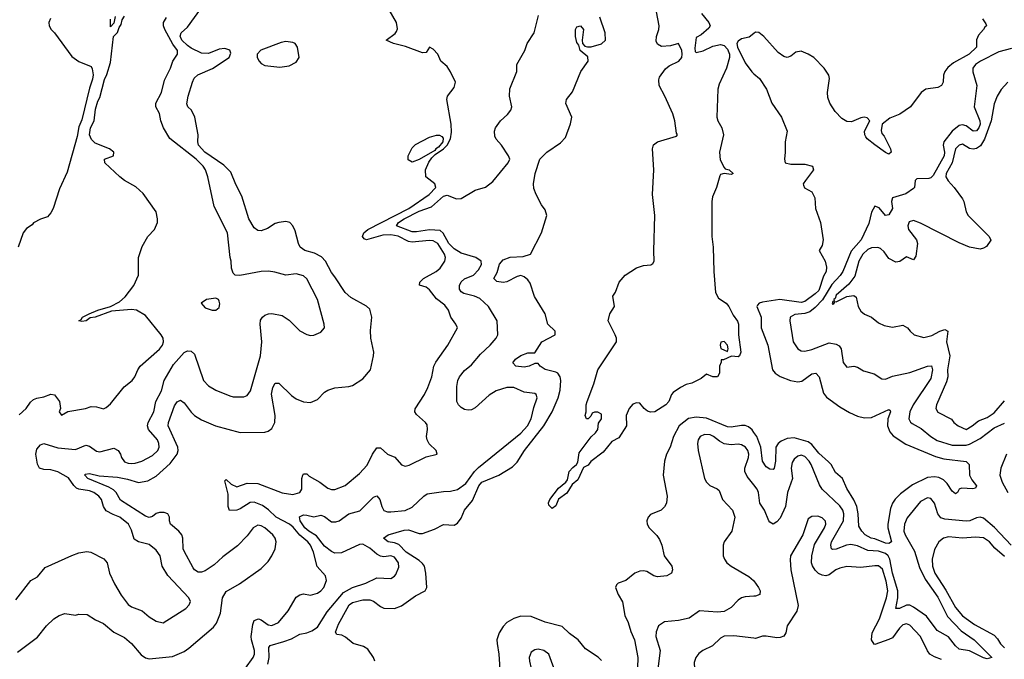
# Model space of a CAD drawing. Header units: inches. Extents: x 1384664 to 1536621, y 460766 to 646467.
# Tile 290 of 488: x 1475812 to 1481428, y 563540 to 567186. Entities that reach past the tile are written whole.
import ezdxf

# ---------------------------------------------------------------- set-up
doc = ezdxf.new("R2010")
doc.units = ezdxf.units.IN
doc.header["$MEASUREMENT"] = 0
doc.layers.add('B4576', color=7, linetype='Continuous')
doc.layers.add('B4586', color=7, linetype='Continuous')

msp = doc.modelspace()

# ---------------------------------------------------------------- linework, layer by layer
at = {"layer": 'B4576', "color": 5}
for points, elevation in [([(1477099.5, 563490), (1477144.6, 563550), (1477151.4, 563570), (1477151.6, 563590), (1477133.8, 563650), (1477132.1, 563670), (1477141.3, 563738.7), (1477150, 563760.7), (1477173.4, 563770), (1477190, 563765), (1477230, 563735.9), (1477250, 563733), (1477288, 563750), (1477343.7, 563816.3), (1477390, 563894.2), (1477410, 563907.9), (1477430, 563913.7), (1477470, 563904.6), (1477510, 563916.5), (1477530, 563930.3), (1477547.2, 563950), (1477561.7, 563990), (1477555.5, 564015.5), (1477509.3, 564069.3), (1477488.2, 564150), (1477470.3, 564190), (1477455.1, 564210), (1477410, 564246.6), (1477372.4, 564292.4), (1477350.6, 564310.6), (1477274.2, 564350), (1477232.1, 564392.1), (1477196.7, 564416.7), (1477150, 564435.2), (1477126, 564434), (1477070, 564397.9), (1477050, 564390.4), (1477008, 564388), (1477001.6, 564410), (1477001.4, 564481.4), (1476983, 564557), (1476990, 564564.4), (1477018.3, 564538.3), (1477050, 564523.5), (1477110, 564543.7), (1477170, 564542), (1477310, 564488.6), (1477370, 564478.7), (1477410, 564490.3), (1477421.2, 564510), (1477421.6, 564570), (1477426.6, 564590), (1477430, 564597.6), (1477450, 564596.9), (1477462.9, 564582.9), (1477523.2, 564550), (1477570, 564515), (1477590, 564507.7), (1477610, 564507), (1477669.1, 564530.9), (1477750, 564599), (1477793.9, 564646.1), (1477823.6, 564710), (1477850, 564746.2), (1477870, 564744.7), (1477910, 564708.5), (1477951.8, 564691.8), (1477990, 564648.9), (1478010, 564641.7), (1478033.9, 564646.1), (1478130, 564694.9), (1478193.2, 564710), (1478187, 564730), (1478147.9, 564767.9), (1478136, 564790), (1478132.2, 564810), (1478139.1, 564850), (1478136.6, 564876.6), (1478127.6, 564890), (1478075, 564935), (1478066, 564950), (1478068.4, 564968.4), (1478121, 565050), (1478140.7, 565090), (1478163.5, 565150), (1478175, 565210), (1478186.3, 565233.7), (1478254.3, 565330), (1478309.6, 565430), (1478300.5, 565450), (1478271.2, 565490), (1478257.3, 565530), (1478238, 565558), (1478190, 565594.5), (1478150, 565646.4), (1478130, 565660.2), (1478091.8, 565671.8), (1478094.7, 565690), (1478114.7, 565710), (1478186.9, 565750), (1478209.8, 565770), (1478237.2, 565810), (1478240.3, 565830), (1478234.4, 565850), (1478197.4, 565910), (1478170, 565925.9), (1478147.8, 565927.8), (1478050, 565917.6), (1478030, 565921.9), (1477970, 565951.8), (1477930, 565958.9), (1477882.9, 565957.1), (1477790, 565931.2), (1477776.2, 565936.2), (1477766.8, 565950), (1477774.8, 565970), (1477798.8, 565990), (1478031, 566110), (1478148.2, 566190), (1478186.3, 566230), (1478180.9, 566250), (1478129.4, 566290), (1478126.3, 566330), (1478145.9, 566374.1), (1478162.5, 566397.5), (1478181.8, 566418.2), (1478229.4, 566450), (1478249.5, 566470), (1478270, 566506.8), (1478274.6, 566545.4), (1478273.2, 566590), (1478248.2, 566731.8), (1478252.3, 566750), (1478290, 566798.8), (1478298.3, 566830), (1478270, 566889.5), (1478250, 566919.6), (1478215.1, 566950), (1478198, 566990), (1478170, 567018), (1478150, 567028.7), (1478130, 566999), (1478110, 566997.4), (1478013.1, 567033.1), (1477944.5, 567050), (1477902.9, 567070), (1477953, 567107), (1477961.9, 567118.1), (1477966.8, 567133.2), (1477960.7, 567170), (1477877, 567317)], 680), ([(1475799.9, 563580.1), (1475913.9, 563666.1), (1475965.6, 563730), (1476007.6, 563770), (1476038, 563790), (1476070, 563800.2), (1476130, 563791.5), (1476150, 563797.8), (1476196.1, 563796.1), (1476244.7, 563764.7), (1476290, 563743.2), (1476350, 563694.7), (1476410, 563664.4), (1476450, 563629.3), (1476505.2, 563565.2), (1476530, 563548.7), (1476550, 563542.6), (1476684.4, 563555.6), (1476750, 563585), (1476777.5, 563602.5), (1476916.7, 563723.3), (1476934.8, 563745.2), (1476956.6, 563803.4), (1476969.3, 563890), (1476990, 563926.5), (1477066.6, 563970), (1477190, 564057.1), (1477230, 564096.9), (1477250.7, 564129.3), (1477268.7, 564170), (1477274.6, 564210), (1477269.2, 564230), (1477255.3, 564250), (1477210, 564288.6), (1477190, 564301.2), (1477170, 564304.9), (1477144.6, 564290), (1477110, 564244.6), (1477053.6, 564186.4), (1476970, 564123.4), (1476921.7, 564078.3), (1476870, 564044.7), (1476850, 564036.4), (1476830, 564036.5), (1476810, 564049.1), (1476801.5, 564061.5), (1476750, 564156), (1476743.8, 564170), (1476741.9, 564230), (1476736.8, 564250), (1476720.7, 564270), (1476672.4, 564310), (1476666.2, 564330), (1476666.2, 564350), (1476656.9, 564370), (1476636.7, 564376.7), (1476610, 564376.7), (1476590, 564370.9), (1476570, 564354.6), (1476551.4, 564348.6), (1476530, 564356.5), (1476386.7, 564446.7), (1476362, 564490), (1476346.3, 564506.3), (1476321.1, 564521.1), (1476200.8, 564570), (1476183.5, 564590), (1476184.9, 564595.1), (1476210, 564599), (1476265.5, 564585.5), (1476370, 564577.3), (1476426.9, 564566.9), (1476490, 564548.6), (1476542.5, 564557.5), (1476590, 564583.3), (1476670, 564656.2), (1476709.9, 564710.1), (1476715.4, 564730), (1476714, 564750), (1476658.3, 564870), (1476660.8, 564890), (1476695.8, 564984.2), (1476710, 565007.6), (1476730, 565016.9), (1476750, 565001.2), (1476790, 564948.7), (1476810.1, 564930.1), (1476850, 564905), (1476928.5, 564870), (1477070, 564832.8), (1477210, 564833.8), (1477230, 564840.3), (1477250, 564854.9), (1477267.3, 564890), (1477268.6, 564930), (1477249.3, 565050.7), (1477255.3, 565090), (1477270, 565113.1), (1477290, 565114.6), (1477363.4, 565043.4), (1477390, 565025.5), (1477430, 565007.9), (1477470, 565002.8), (1477510, 565021.1), (1477550, 565061.7), (1477570, 565073.4), (1477610, 565086.9), (1477690, 565094), (1477710, 565100.3), (1477770, 565138.3), (1477814, 565190), (1477831.1, 565270), (1477831.3, 565290), (1477815.4, 565370), (1477813.4, 565413.4), (1477819.8, 565490), (1477810, 565536.3), (1477790, 565552.4), (1477701.5, 565601.5), (1477668, 565630), (1477610, 565720.9), (1477590, 565744.5), (1477556, 565810), (1477533.9, 565833.9), (1477494.1, 565854.1), (1477438.4, 565870), (1477411.6, 565890), (1477401.6, 565910), (1477382.7, 565982.7), (1477369.4, 566010), (1477352.3, 566030), (1477330, 566036.3), (1477289.6, 566029.6), (1477270, 566023.9), (1477225, 565995), (1477190, 565983.2), (1477170, 565983.8), (1477150, 565999.6), (1477119.3, 566050), (1477079.8, 566179.8), (1477045.8, 566245.8), (1477016.8, 566316.8), (1476976.8, 566356.8), (1476867.3, 566430), (1476832.8, 566470), (1476828.5, 566490), (1476829.7, 566530), (1476811.4, 566630), (1476791.2, 566670), (1476771.7, 566690), (1476765.4, 566705.4), (1476772.4, 566750), (1476797.8, 566830), (1476807.2, 566852.8), (1476827.6, 566872.4), (1476911.6, 566908.4), (1477006.9, 566970), (1477015.6, 566995.6), (1477010, 567012), (1476982.4, 567022.4), (1476950, 567017.8), (1476890, 566993), (1476850, 566995), (1476790, 567023.9), (1476770, 567038.6), (1476737.3, 567070), (1476727.3, 567092.7), (1476733.5, 567110), (1476770, 567143.2), (1476850, 567253.6)], 720), ([(1475790, 563879.1), (1475875.1, 563990), (1475913.6, 564010), (1475956.5, 564063.5), (1476110, 564131.8), (1476150, 564147), (1476195.3, 564155.3), (1476218, 564150), (1476292.3, 564112.3), (1476310.6, 564090), (1476324.9, 564030), (1476352.6, 563970), (1476390, 563906.4), (1476430, 563852.4), (1476450, 563838.4), (1476510, 563817.1), (1476550, 563782.4), (1476590, 563757.1), (1476630, 563748.5), (1476759.6, 563830), (1476779.7, 563850), (1476785.6, 563870), (1476777.6, 563890), (1476656.8, 564016.8), (1476624, 564070), (1476612.6, 564130), (1476590, 564162.2), (1476550, 564193.5), (1476489.9, 564209.9), (1476465.6, 564225.6), (1476450, 564275.1), (1476431.9, 564310), (1476384.2, 564350), (1476344.5, 564364.5), (1476306.3, 564386.3), (1476290.7, 564410), (1476279.4, 564450), (1476264.1, 564470), (1476235, 564490), (1476210, 564499.7), (1476150, 564509.5), (1476136.3, 564516.3), (1476121.2, 564530), (1476090, 564574.7), (1476030, 564609.4), (1475990, 564620.6), (1475950, 564621.1), (1475925.3, 564630), (1475912.8, 564652.8), (1475904.7, 564710), (1475910, 564737), (1475930, 564762.9), (1475950, 564770.1), (1476030, 564745.1), (1476130, 564735.6), (1476190, 564760.2), (1476210, 564755.2), (1476250, 564726.4), (1476270, 564722.7), (1476350, 564743.8), (1476373.2, 564730), (1476386.2, 564710), (1476391.9, 564690), (1476410, 564665.5), (1476430, 564657.1), (1476450, 564655.1), (1476470, 564657), (1476509.6, 564670), (1476570, 564702.2), (1476599.5, 564730), (1476607, 564750), (1476606.4, 564770), (1476597.9, 564790), (1476547.7, 564850), (1476541.5, 564870), (1476544.9, 564890), (1476577.8, 564950), (1476588, 565010), (1476620.9, 565070), (1476636.5, 565130), (1476690, 565221.2), (1476750, 565287.8), (1476770, 565298.9), (1476790, 565296.5), (1476810, 565279.3), (1476860.8, 565130), (1476890, 565098.9), (1476930, 565073.7), (1477010, 565041.7), (1477030, 565036.5), (1477090, 565035.3), (1477110, 565043.8), (1477128.9, 565071.1), (1477185, 565270), (1477194.2, 565350), (1477183.9, 565450), (1477186.6, 565473.4), (1477196.2, 565490), (1477210, 565501.3), (1477231.1, 565508.9), (1477250, 565510.3), (1477310, 565498.9), (1477350, 565472.2), (1477410, 565412.4), (1477450, 565390.4), (1477470, 565385.5), (1477490, 565387.7), (1477530, 565405.5), (1477551.1, 565428.9), (1477549.6, 565450), (1477510.8, 565590), (1477450, 565708.2), (1477430, 565724.8), (1477390, 565737.7), (1477330, 565729.8), (1477267.2, 565747.2), (1477231.6, 565751.6), (1477189.4, 565750.6), (1477067.6, 565727.6), (1477041.2, 565730), (1477030, 565741.2), (1477020.7, 565770), (1477018.4, 565810), (1477012, 565830), (1476997.2, 565970), (1476921.5, 566121.5), (1476885.1, 566290), (1476871.1, 566330), (1476858.7, 566350), (1476818.4, 566390), (1476668.4, 566508.4), (1476632.8, 566570), (1476617.7, 566610), (1476610.4, 566650.4), (1476587.8, 566690), (1476589.6, 566710), (1476621.2, 566770), (1476638.4, 566841.6), (1476672.8, 566910), (1476684.7, 566950), (1476712, 566990), (1476711.3, 567010), (1476686.4, 567046.4), (1476640.8, 567130), (1476632.7, 567150), (1476631.7, 567170), (1476650, 567198.1)], 740), ([(1475987.9, 567192.1), (1475978, 567170), (1475981, 567150), (1475990.8, 567130), (1476010, 567110.8), (1476110, 566976.3), (1476150, 566947.3), (1476219.8, 566919.8), (1476226, 566906), (1476230.8, 566870.8), (1476227.5, 566847.5), (1476210, 566795.3), (1476165.7, 566614.3), (1476150, 566576), (1476140.2, 566519.8), (1476082.6, 566317.4), (1476039, 566221), (1476002.4, 566110), (1475990, 566085.2), (1475970, 566062.7), (1475930, 566048.7), (1475890, 566028), (1475882.8, 566017.2), (1475850, 565996), (1475831, 565970), (1475804, 565890)], 760), ([(1475810, 564933), (1475849.7, 564970.3), (1475873.5, 565006.5), (1475890, 565020.4), (1475910, 565028.7), (1475950, 565036.4), (1475990, 565050.7), (1476010, 565046.8), (1476039.1, 565010), (1476044, 564970), (1476038, 564950), (1476050, 564932), (1476087, 564953), (1476188, 564970), (1476219.7, 564980.3), (1476250, 564978.7), (1476290, 564968.2), (1476305.6, 564974.4), (1476330, 564996.3), (1476407.2, 565092.8), (1476454.5, 565130), (1476469.7, 565150.3), (1476485.4, 565190), (1476498.9, 565210), (1476610, 565307.8), (1476627.2, 565330), (1476632.4, 565350), (1476629.8, 565370), (1476619.8, 565390), (1476530, 565499.6), (1476478, 565530), (1476450, 565533.3), (1476335.5, 565524.5), (1476242, 565490), (1476213.4, 565486.6), (1476191.3, 565470), (1476166, 565466), (1476148.7, 565470), (1476163.1, 565476.9), (1476170, 565490.8), (1476208, 565510), (1476258, 565530), (1476330, 565550.7), (1476382, 565578), (1476414.3, 565605.7), (1476463.7, 565670), (1476489.4, 565730), (1476489.8, 565829.8), (1476510, 565892.4), (1476543.1, 565950), (1476581.7, 565990), (1476597.7, 566030), (1476598.9, 566050), (1476591.1, 566091.1), (1476515.7, 566195.7), (1476473.8, 566233.8), (1476409.6, 566270), (1476383.7, 566290), (1476297.2, 566370), (1476295.3, 566390), (1476348, 566410), (1476348.7, 566430), (1476324, 566450), (1476242, 566482), (1476222, 566502), (1476211.1, 566530), (1476216.4, 566570), (1476237.7, 566610), (1476244.2, 566675.8), (1476258, 566722), (1476270, 566743), (1476295.5, 566844.5), (1476310, 566874), (1476330, 566942), (1476348, 567090), (1476370, 567112), (1476378.6, 567141.4), (1476390, 567158), (1476395.8, 567184.2), (1476410, 567206.8)], 760), ([(1476356, 567204), (1476350, 567166), (1476330, 567146), (1476329.6, 567189.6)], 760), ([(1477228.2, 563511.8), (1477235.3, 563550), (1477232.7, 563607.3), (1477241.3, 563618.7), (1477319.4, 563640.6), (1477362.7, 563657.3), (1477410, 563682.6), (1477450, 563690.3), (1477477.8, 563702.2), (1477510, 563724), (1477565.6, 563810), (1477659.1, 563920.9), (1477710, 563948.4), (1477785.7, 563974.3), (1477850, 564003.8), (1477930, 564001.3), (1477950, 564013.1), (1477957.1, 564022.9), (1477975.3, 564064.7), (1477973.6, 564090), (1477950, 564121.2), (1477930, 564129.2), (1477890, 564124.7), (1477870, 564128.4), (1477850, 564139.2), (1477810, 564174), (1477770, 564195.5), (1477750, 564194.8), (1477646.8, 564146.8), (1477610, 564144.9), (1477590, 564154.2), (1477550, 564185.6), (1477504.4, 564244.4), (1477461.4, 564270), (1477438, 564290), (1477411.6, 564330), (1477407.4, 564352.6), (1477430, 564362.5), (1477450, 564362.4), (1477490, 564351.6), (1477530, 564362.4), (1477550, 564354.7), (1477590, 564324.1), (1477616.2, 564323.8), (1477633.7, 564330), (1477690, 564369.3), (1477753, 564387), (1477830, 564463.6), (1477850, 564471.7), (1477865.5, 564450), (1477877.8, 564410), (1477890, 564388.9), (1477910, 564380.7), (1477930, 564379.7), (1478010, 564388), (1478050, 564407.2), (1478116.4, 564470), (1478136.7, 564483.3), (1478230, 564497.2), (1478270, 564497.7), (1478310, 564508.7), (1478357.3, 564542.7), (1478406.2, 564610), (1478430, 564633), (1478670, 564828.9), (1478708, 564870), (1478730.4, 564910), (1478745.1, 564974.9), (1478763.7, 565030), (1478757.2, 565050), (1478750, 565055.1), (1478690, 565062.2), (1478630, 565089.7), (1478590, 565088.7), (1478530, 565069.8), (1478490, 565046.4), (1478410, 564972.5), (1478390, 564962.2), (1478370, 564959.5), (1478350, 564964.2), (1478330, 564975.3), (1478315.9, 564990), (1478306.2, 565010), (1478305.9, 565094.1), (1478310.6, 565129.4), (1478320.3, 565150), (1478350, 565186), (1478390, 565217.5), (1478440.1, 565279.9), (1478495.6, 565330), (1478529.7, 565370), (1478539.7, 565390), (1478536.3, 565470), (1478485.3, 565550), (1478436.1, 565596.1), (1478406.6, 565610), (1478345.6, 565625.6), (1478330, 565635), (1478321, 565650), (1478320.3, 565670), (1478330, 565691.4), (1478350, 565707.8), (1478400.7, 565730), (1478430, 565759), (1478447.1, 565790), (1478443.4, 565810), (1478413.5, 565830), (1478330, 565855.5), (1478290, 565878.9), (1478259, 565910), (1478228.3, 565968.3), (1478210, 565984.7), (1478150, 565987.9), (1478076.3, 565976.3), (1478050, 565976.9), (1477961.5, 566010), (1477972.9, 566030), (1478005.5, 566050), (1478090, 566094.2), (1478160.2, 566119.8), (1478230, 566179.1), (1478250, 566186.5), (1478303.9, 566163.9), (1478330, 566166.1), (1478410, 566213.4), (1478468.7, 566231.3), (1478510, 566263.1), (1478597.7, 566370), (1478607.3, 566390), (1478600.9, 566410), (1478560.9, 566470), (1478530, 566505.2), (1478522.6, 566522.6), (1478521.1, 566550), (1478526.4, 566570), (1478555.3, 566610), (1478594.4, 566645.6), (1478612.8, 566670), (1478618.4, 566690), (1478606.2, 566750), (1478607.7, 566792.3), (1478647.6, 566890), (1478648, 566930), (1478694.3, 567010), (1478707, 567050), (1478746.6, 567110), (1478772.3, 567210)], 660), ([(1477838, 563530), (1477831, 563551), (1477798.5, 563598.5), (1477773.7, 563613.7), (1477713.3, 563630), (1477670, 563666.9), (1477650, 563677), (1477621.5, 563681.5), (1477614.3, 563694.3), (1477630, 563740.2), (1477679.5, 563830), (1477691.7, 563850), (1477710, 563862.8), (1477770, 563878.5), (1477810, 563878.6), (1477830.4, 563870.4), (1477870, 563840.5), (1477890, 563831.6), (1477950, 563830.2), (1477990, 563844.2), (1478070, 563901.8), (1478124, 563930), (1478134.5, 563950), (1478129, 564031), (1478120.9, 564070), (1478110, 564085.8), (1478090, 564103.3), (1478016.2, 564150), (1477973.8, 564193.8), (1477950, 564203.5), (1477914.5, 564210), (1477888, 564230), (1477914.5, 564250), (1478004.8, 564275.2), (1478030, 564277.4), (1478090, 564257.3), (1478110, 564257.6), (1478179.1, 564280.9), (1478230, 564309.2), (1478290, 564304.7), (1478310, 564316), (1478330, 564344.4), (1478348.7, 564390), (1478394.6, 564445.4), (1478431.1, 564528.9), (1478447.7, 564550), (1478546, 564590), (1478623.1, 564636.9), (1478650, 564663.2), (1478692.4, 564730), (1478802.2, 564870), (1478850, 564951.1), (1478883.6, 565030), (1478894.2, 565074.2), (1478898.4, 565130), (1478895, 565150), (1478882, 565170), (1478870, 565177), (1478810, 565192.3), (1478780.9, 565210), (1478770, 565225.1), (1478750, 565226), (1478718.4, 565210), (1478690, 565205), (1478642.7, 565210), (1478624.2, 565230), (1478641.1, 565250), (1478670, 565271.1), (1478710, 565286.7), (1478750, 565287.3), (1478790.6, 565349.4), (1478867.3, 565390), (1478867.3, 565410), (1478825.4, 565450), (1478809.7, 565510), (1478747.8, 565607.8), (1478723, 565683), (1478710, 565702.4), (1478690, 565720.6), (1478670, 565727), (1478650, 565722.8), (1478590, 565691.4), (1478570, 565687.5), (1478532.9, 565692.9), (1478516.9, 565710), (1478535.4, 565744.6), (1478548.4, 565791.6), (1478570, 565817.1), (1478610, 565831.8), (1478683.3, 565836.7), (1478725.2, 565850), (1478789.2, 565970.8), (1478818, 566070), (1478810, 566102), (1478789.4, 566130), (1478757.2, 566190), (1478744.1, 566224.1), (1478742.7, 566250), (1478752.3, 566310), (1478778.7, 566390), (1478819.1, 566430), (1478896.4, 566483.6), (1478925.2, 566514.8), (1478953.1, 566593.1), (1478961.3, 566630), (1478927.9, 566707.9), (1478931.2, 566730), (1478964.5, 566775.5), (1479013.4, 566890), (1479054.1, 566950), (1479053.7, 566973.7), (1479009.9, 567010), (1479001.4, 567041.5), (1478990, 567055.6), (1478981.5, 567090), (1478981.9, 567130), (1478990, 567145.8), (1479010, 567150.9), (1479029, 567130), (1479020.9, 567070), (1479022.4, 567050), (1479035.6, 567035.6), (1479050, 567030.3), (1479071.4, 567031.4), (1479131.4, 567048.6), (1479154.2, 567070), (1479151.8, 567110), (1479120.8, 567200.8)], 640), ([(1479701.1, 567221.1), (1479743.7, 567170), (1479751, 567150), (1479742.5, 567137.5), (1479699.9, 567100.1), (1479670, 567084), (1479662.7, 567022.7), (1479664.8, 567004.8), (1479670, 566998.5), (1479710, 567008.5), (1479765, 567035), (1479810, 567044.1), (1479830, 567038.9), (1479850, 567018.3), (1479861, 566990), (1479861.2, 566970), (1479842.8, 566910), (1479802.5, 566817.4), (1479795.2, 566790), (1479788.5, 566630), (1479793.6, 566610), (1479817.1, 566570), (1479826.1, 566530), (1479803.5, 566430), (1479807.4, 566387.4), (1479830, 566342.8), (1479836.4, 566336.4), (1479858, 566330), (1479881, 566310), (1479870, 566302.7), (1479830, 566309.4), (1479810, 566302.7), (1479804.8, 566295.2), (1479786.8, 566230), (1479764.6, 566175.4), (1479759.9, 566150), (1479759.5, 565950), (1479767.5, 565890), (1479771.7, 565750), (1479781.8, 565630), (1479797.8, 565597.8), (1479841.1, 565570), (1479857, 565550), (1479881.6, 565501.6), (1479907.3, 565467.3), (1479912.4, 565450), (1479912.6, 565390), (1479926, 565290), (1479918, 565270), (1479910, 565264), (1479871.3, 565268.7), (1479826, 565246), (1479814, 565246), (1479814, 565234), (1479804.7, 565210), (1479804.7, 565170), (1479792, 565150), (1479766, 565150), (1479730, 565166), (1479699.8, 565140.2), (1479646.4, 565113.6), (1479614.4, 565105.6), (1479582, 565090), (1479539.8, 565060.2), (1479530.7, 565049.3), (1479515.5, 565010), (1479497.3, 564990), (1479434.8, 564950), (1479410, 564948), (1479393.8, 564953.8), (1479373.2, 564970), (1479350, 564999), (1479330, 565001.2), (1479310, 564995.1), (1479288.4, 564970), (1479270.8, 564930), (1479274, 564870), (1479230, 564802), (1479190, 564782), (1479139.3, 564720.7), (1479070, 564666.6), (1479054.4, 564645.6), (1479027.6, 564632.4), (1478996.6, 564563.4), (1478963.9, 564536.1), (1478933.8, 564486.2), (1478886.4, 564453.6), (1478870, 564415.6), (1478850, 564399.6), (1478830, 564419), (1478828.4, 564431.6), (1478835.4, 564450), (1478884.7, 564515.3), (1478928, 564550), (1478936.3, 564563.7), (1478947.1, 564610), (1478966.4, 564633.6), (1478988, 564650), (1478995.8, 564664.2), (1479002.7, 564717.3), (1479071.2, 564808.8), (1479097, 564830), (1479109.3, 564850), (1479114.5, 564885.5), (1479131.6, 564910), (1479130, 564938), (1479110, 564948.7), (1479090, 564948.7), (1479078, 564942), (1479070, 564926), (1479054, 564910), (1479046, 564910), (1479038, 564930), (1479044, 564950), (1479044, 564990), (1479049, 565010), (1479086.6, 565110), (1479109.2, 565190), (1479216, 565350), (1479216, 565370), (1479209.5, 565390), (1479169.2, 565470), (1479179, 565510), (1479204, 565550), (1479195.3, 565610), (1479210, 565632), (1479232, 565690), (1479265.1, 565730), (1479330, 565771.7), (1479370, 565785.2), (1479412.1, 565787.9), (1479423.8, 565796.2), (1479431.3, 565810), (1479428.4, 565868.4), (1479434.4, 566070), (1479421.1, 566190), (1479429.9, 566329.9), (1479422.1, 566450), (1479428.1, 566471.9), (1479449.9, 566490.1), (1479558.7, 566521.3), (1479563.7, 566530), (1479558.3, 566538.3), (1479549.7, 566610), (1479536.8, 566650), (1479491.6, 566750), (1479459, 566810), (1479457.5, 566842.5), (1479462.3, 566857.7), (1479494.9, 566905.1), (1479517.3, 566922.7), (1479571.1, 566950), (1479589.5, 566970), (1479591.6, 566990), (1479589.5, 567010), (1479570, 567049.2), (1479523.9, 567036.1), (1479472.6, 567032.6), (1479450, 567046.6), (1479442.9, 567062.9), (1479444.7, 567090), (1479458.4, 567130), (1479459.8, 567150), (1479444.8, 567230)], 620), ([(1480000, 567107.1), (1479973.4, 567086.6), (1479930, 567076.7), (1479910, 567062.5), (1479903.1, 567050), (1479906.1, 567030), (1479950, 566940.5), (1479988.4, 566888.4), (1480000, 566878)], 640), ([(1480000, 564833.6), (1479990, 564847.7), (1479970, 564864.5), (1479950, 564871.9), (1479930, 564872.7), (1479870, 564863.4), (1479850, 564864.5), (1479730, 564915), (1479670, 564921), (1479627.7, 564912.3), (1479573.4, 564870), (1479540.9, 564810), (1479523, 564750), (1479501.6, 564710), (1479490.1, 564670), (1479482.6, 564590), (1479504.9, 564470), (1479501.6, 564430), (1479490, 564409.2), (1479470.8, 564390), (1479410, 564365.1), (1479396.4, 564350), (1479388.9, 564330), (1479390.4, 564310), (1479402, 564290), (1479446.1, 564246.1), (1479462, 564222), (1479474.6, 564190), (1479488.7, 564130), (1479532.7, 564070), (1479535.5, 564050), (1479530.7, 564030), (1479503.7, 564016.3), (1479450, 564009.7), (1479430, 564016.4), (1479390, 564039.8), (1479370, 564044.2), (1479350, 564041.5), (1479320.5, 564030), (1479270.3, 563989.7), (1479225.8, 563974.2), (1479215.8, 563964.2), (1479210.4, 563950), (1479225.5, 563910), (1479250, 563867.3), (1479264.7, 563790), (1479283.5, 563750), (1479297.9, 563697.9), (1479318.3, 563650), (1479337.3, 563550), (1479334.6, 563430)], 640), ([(1480000, 564534.4), (1479962, 564582), (1479948.6, 564610), (1479947.9, 564630), (1479968.3, 564690), (1479970.3, 564710), (1479965.6, 564730), (1479951.9, 564750), (1479930, 564762.5), (1479910, 564766), (1479870, 564762.2), (1479830, 564768.7), (1479803.2, 564783.2), (1479770, 564810.5), (1479750, 564819.6), (1479718.1, 564821.9), (1479692.9, 564810), (1479681.8, 564790), (1479678.2, 564770), (1479681.6, 564730), (1479717.3, 564570), (1479730, 564548.7), (1479748.7, 564530), (1479791.1, 564511.1), (1479801.6, 564501.6), (1479820.3, 564450), (1479878.4, 564390), (1479890.5, 564350), (1479874.9, 564270), (1479830.5, 564210), (1479825.5, 564190), (1479824.9, 564130), (1479831.8, 564110), (1479846.5, 564090), (1479870.3, 564070), (1479971.1, 564011.1), (1479998, 563990), (1480000, 563987.2)], 660), ([(1480000, 563899.3), (1479950, 563896.8), (1479930, 563890.7), (1479910, 563876.8), (1479870, 563835.5), (1479830, 563813.3), (1479792.3, 563807.7), (1479690, 563816.5), (1479630, 563774.8), (1479570, 563762), (1479490, 563752.8), (1479456.5, 563730), (1479442.7, 563697.3), (1479439.7, 563670), (1479464.7, 563590), (1479449.4, 563470)], 660), ([(1479130, 563533.6), (1479111.2, 563551.2), (1479039, 563599), (1478997, 563650), (1478947.3, 563687.3), (1478906.9, 563726.9), (1478810, 563751.6), (1478730, 563784.2), (1478670, 563785.6), (1478630, 563773.3), (1478591, 563749), (1478570, 563726.9), (1478546.8, 563690), (1478534.4, 563650), (1478534.8, 563630), (1478544.5, 563570), (1478552.7, 563452.7)], 640), ([(1480000, 563660.4), (1479886.2, 563673.8), (1479830, 563671.2), (1479810, 563659.9), (1479763.1, 563616.9), (1479709.2, 563590.8), (1479686.6, 563573.4), (1479668.1, 563550), (1479659, 563521), (1479663.2, 563450), (1479670, 563428.7), (1479690, 563404.5), (1479710, 563396), (1479810, 563372.8), (1479870, 563365.4), (1479930, 563341.4), (1479990, 563343.5), (1480000, 563339.5)], 680)]:
    msp.add_lwpolyline(points, dxfattribs=dict(at, elevation=elevation))
for points, elevation in [([(1477330, 567061.4), (1477303.7, 567056.3), (1477187.7, 567012.3), (1477165.8, 566990), (1477167.1, 566970), (1477178, 566950), (1477190, 566936.2), (1477210, 566925.2), (1477295.8, 566915.8), (1477350, 566922.6), (1477390, 566943.1), (1477406.6, 566970), (1477397.4, 567030), (1477383.6, 567050), (1477370, 567056.6)], 720), ([(1478050, 566374.5), (1478027.6, 566387.6), (1478027.9, 566410), (1478050, 566456.3), (1478070, 566474.4), (1478150, 566515.5), (1478190, 566527.8), (1478207.2, 566527.2), (1478220, 566520), (1478227.4, 566510), (1478224.9, 566490), (1478201.2, 566458.8), (1478186.3, 566450), (1478180.4, 566439.6), (1478090, 566388)], 680), ([(1476930, 565598.3), (1476878, 565590), (1476846.3, 565570), (1476870, 565543.8), (1476910, 565530.7), (1476930, 565530.8), (1476950, 565546), (1476953.6, 565566.4), (1476950, 565582), (1476946.6, 565590)], 760), ([(1479830, 565352.3), (1479811.6, 565348.4), (1479807.3, 565330), (1479811.6, 565311.6), (1479850, 565294), (1479854, 565310), (1479848.7, 565330)], 620), ([(1478770, 563596.8), (1478750, 563594), (1478730, 563581.3), (1478718.2, 563550), (1478719.7, 563530), (1478730, 563487.3), (1478746.4, 563466.4), (1478770, 563453), (1478830, 563439.1), (1478870, 563442), (1478873.2, 563450), (1478829.6, 563570), (1478800.9, 563590)], 660)]:
    msp.add_lwpolyline(points, close=True, dxfattribs=dict(at, elevation=elevation))
at = {"layer": 'B4586', "color": 5}
for points, elevation in [([(1481304.7, 567190), (1481322, 567162), (1481326, 567150), (1481316.4, 567143.6), (1481310.4, 567130), (1481282, 567098), (1481269.3, 567070.7), (1481269.1, 567030), (1481228.3, 566990), (1481139.4, 566940.6), (1481106.2, 566913.8), (1481088.9, 566890), (1481082.2, 566870), (1481078.8, 566830), (1481069.3, 566810.7), (1481050, 566798.5), (1480980.7, 566790), (1480953.4, 566770), (1480894, 566690), (1480832, 566648), (1480774.9, 566625.1), (1480731.3, 566590), (1480725.5, 566554.5), (1480730, 566538), (1480742.4, 566522.4), (1480778.9, 566450), (1480782.6, 566430), (1480770, 566419.8), (1480750, 566428.7), (1480690, 566472.4), (1480647, 566507), (1480638.9, 566518.9), (1480632.4, 566530), (1480631.1, 566550), (1480660.7, 566610), (1480646.9, 566626.9), (1480629.8, 566629.8), (1480610, 566626.1), (1480556, 566604), (1480530, 566604.6), (1480502.3, 566622.3), (1480463.1, 566663.1), (1480432.3, 566710), (1480421.5, 566741.5), (1480420.5, 566770), (1480430.8, 566850), (1480426.8, 566870), (1480401.3, 566910), (1480341.5, 566970), (1480309.8, 566990), (1480270, 567006), (1480238.9, 567001.1), (1480210, 566978.7), (1480190, 566971.1), (1480170, 566975.9), (1480138.8, 566998.8), (1480057, 567090), (1480027.3, 567112.7), (1480010, 567114.8), (1480000, 567107.1)], 640), ([(1481470, 567020.9), (1481396.9, 567003.1), (1481292.4, 566950), (1481263.5, 566930), (1481248.9, 566908.9), (1481249, 566889), (1481272.1, 566810), (1481257.2, 566690), (1481288.8, 566610), (1481290.1, 566590), (1481282.6, 566570), (1481270, 566553), (1481250, 566550.5), (1481210, 566581.6), (1481190, 566587), (1481170, 566582.9), (1481130.1, 566550), (1481083.4, 566490), (1481079, 566470), (1481087.2, 566430), (1481085.9, 566410), (1481022.9, 566297.1), (1481010, 566284.5), (1480998.6, 566281.4), (1480930, 566278.3), (1480920.3, 566270), (1480916.3, 566230), (1480910, 566223.7), (1480866.4, 566193.6), (1480791, 566170), (1480784.4, 566150), (1480791.3, 566110), (1480770, 566074), (1480750, 566069.6), (1480714, 566114), (1480690, 566122), (1480671.2, 566088.8), (1480655.2, 566024.8), (1480612.3, 565930), (1480554, 565866), (1480507.3, 565750), (1480492.6, 565727.4), (1480443.7, 565676.3), (1480390.4, 565589.6), (1480350, 565545.7), (1480319.4, 565520.6), (1480290, 565510.4), (1480234.4, 565505.6), (1480206.4, 565490), (1480204.6, 565470), (1480224.7, 565350), (1480250, 565310.4), (1480270, 565299), (1480290, 565295.8), (1480330, 565305.4), (1480430, 565343.9), (1480470, 565336.9), (1480486.8, 565326.8), (1480498, 565310), (1480510, 565231), (1480530, 565205.3), (1480570, 565210.3), (1480590, 565204.7), (1480624.9, 565184.9), (1480686.3, 565166.3), (1480730, 565139.4), (1480750, 565135.9), (1480790, 565152.9), (1480890, 565174.3), (1480990.2, 565210.2), (1481013.5, 565213.5), (1481018, 565190), (1481010, 565140.9), (1480908.2, 564990), (1480888.5, 564950), (1480884.6, 564910), (1480892.5, 564892.5), (1480903.1, 564883.1), (1480954.7, 564854.7), (1481009.3, 564809.3), (1481046.3, 564786.3), (1481130, 564761.2), (1481210, 564759.6), (1481230, 564765.3), (1481290, 564797.9), (1481370, 564859.1), (1481430, 564885.6)], 660), ([(1480000, 566878), (1480031.5, 566850), (1480071.1, 566790), (1480101.8, 566710), (1480156.6, 566630), (1480190.3, 566550), (1480178.4, 566490), (1480179.3, 566430), (1480174.4, 566390), (1480179.1, 566370), (1480210, 566362.6), (1480290, 566362.9), (1480334.4, 566350), (1480340.3, 566330), (1480293.8, 566270), (1480281.7, 566250), (1480282.3, 566242.3), (1480287.8, 566227.8), (1480330, 566204.9), (1480348.2, 566170), (1480352.2, 566110), (1480379.3, 566030), (1480394.9, 565930), (1480390, 565898), (1480372, 565870), (1480406, 565810), (1480414.2, 565774.2), (1480411.7, 565750), (1480396.7, 565723.3), (1480370, 565642.4), (1480350, 565622.4), (1480290, 565578.7), (1480270, 565573.3), (1480148.3, 565591.7), (1480050, 565576.1), (1480030.2, 565569.8), (1480020.7, 565559.3), (1480016.9, 565550), (1480041.5, 565490), (1480041.4, 565430), (1480079.8, 565330), (1480105.6, 565190), (1480120.9, 565170), (1480150, 565151.2), (1480209.4, 565129.4), (1480250, 565121.5), (1480274.2, 565125.8), (1480330, 565166.9), (1480354, 565170), (1480372.8, 565150), (1480396.1, 565056.1), (1480413.3, 565033.3), (1480490, 564979), (1480545.9, 564945.9), (1480590, 564926.4), (1480630, 564915.8), (1480670, 564917.3), (1480770, 564964.4), (1480778.2, 564958.2), (1480779.6, 564950), (1480764.7, 564910), (1480762, 564870), (1480775.7, 564835.7), (1480794, 564814), (1480866, 564766), (1481035.4, 564695.4), (1481082.6, 564682.6), (1481210, 564667.2), (1481227.2, 564650), (1481230.2, 564590), (1481243.3, 564563.3), (1481270, 564528), (1481264, 564516), (1481248.4, 564511.6), (1481184.4, 564515.6), (1481171.3, 564510), (1481162, 564490), (1481150, 564484), (1481130, 564499), (1481102.9, 564542.9), (1481082.1, 564562.1), (1481055.5, 564575.5), (1481030, 564580.5), (1480990, 564576.5), (1480904.7, 564535.3), (1480836.9, 564483.1), (1480806.5, 564453.5), (1480790.1, 564429.9), (1480779.7, 564400.3), (1480764, 564310), (1480763.7, 564290), (1480785, 564210), (1480770, 564199.4), (1480750, 564201.5), (1480690, 564226.1), (1480669.7, 564230), (1480635.1, 564250), (1480615.3, 564270), (1480598.7, 564298.7), (1480594.8, 564370), (1480587.8, 564410), (1480570, 564449.8), (1480530, 564514), (1480505, 564570), (1480465.3, 564605.3), (1480440.4, 564650), (1480426.4, 564666.4), (1480370, 564714.6), (1480330, 564764.4), (1480310, 564780.3), (1480230, 564802.7), (1480190, 564799.4), (1480156.3, 564783.7), (1480139.2, 564770), (1480125, 564750), (1480123.3, 564670), (1480115.2, 564630), (1480110, 564621.7), (1480090, 564623.1), (1480070, 564637.1), (1480048.8, 564668.8), (1480040.2, 564750), (1480016.7, 564810), (1480000, 564833.6)], 640), ([(1481447.9, 566830), (1481410, 566787.4), (1481387, 566750), (1481370, 566706), (1481353.9, 566610), (1481315.5, 566504.5), (1481292.9, 566467.1), (1481270, 566452.4), (1481250, 566448.5), (1481230, 566452.4), (1481190, 566476.1), (1481170, 566470.5), (1481149.2, 566450), (1481130.1, 566370), (1481097.2, 566310), (1481095.7, 566290), (1481107.4, 566267.4), (1481142.1, 566230), (1481190, 566164.6), (1481198.2, 566150), (1481210.8, 566090), (1481222.2, 566070), (1481341.5, 565950), (1481351.8, 565928.2), (1481326.6, 565893.4), (1481310, 565882.9), (1481290, 565878.3), (1481230, 565889.9), (1481170, 565914.3), (1480950, 566026.4), (1480910, 566041.2), (1480885.7, 566034.3), (1480877.2, 566010), (1480882, 565990), (1480926.9, 565930), (1480932.6, 565910), (1480923, 565837), (1480910, 565817.2), (1480870, 565833.2), (1480832, 565808), (1480810, 565804.2), (1480770, 565824.2), (1480743.1, 565863.1), (1480721.3, 565881.3), (1480707.1, 565887.1), (1480670, 565884.7), (1480650, 565875), (1480621.7, 565850), (1480598.9, 565810), (1480576.5, 565723.5), (1480542.1, 565677.9), (1480470, 565616.4), (1480463.4, 565596.6), (1480456.4, 565590), (1480458.5, 565581.5), (1480450, 565579.3), (1480446.8, 565566.8), (1480450, 565563.8), (1480458, 565570), (1480461.2, 565578.8), (1480470, 565577.6), (1480530, 565607.3), (1480570, 565614.3), (1480583.8, 565603.8), (1480594.7, 565550), (1480610, 565524.2), (1480630, 565506.7), (1480670, 565490.3), (1480710, 565458), (1480742.6, 565442.6), (1480790, 565433.1), (1480850, 565444.4), (1480876, 565430), (1480890.8, 565410), (1480914.8, 565390), (1480970, 565374.9), (1481015.3, 565384.7), (1481061.2, 565410), (1481090, 565419.5), (1481105.5, 565410), (1481099.3, 565350), (1481117.6, 565270), (1481103.9, 565190), (1481106, 565150), (1481099.3, 565120.7), (1481041.8, 564990), (1481038, 564970), (1481050, 564949.2), (1481128, 564908), (1481141, 564890), (1481164.9, 564870), (1481210, 564850.4), (1481245.6, 564870), (1481281.5, 564898.5), (1481330, 564919.1), (1481370, 564945), (1481430, 565013.8)], 680), ([(1481440.4, 564710), (1481408.8, 564630), (1481403.3, 564590), (1481415.3, 564550), (1481448.5, 564490)], 660), ([(1481467.2, 564190), (1481371.6, 564291.6), (1481310, 564344.9), (1481290, 564350.4), (1481270, 564347), (1481231.1, 564328.9), (1481210, 564326.5), (1481090, 564339.6), (1481066.7, 564346.7), (1481048.5, 564368.5), (1481030, 564429.6), (1481010, 564456.8), (1480990, 564459.8), (1480950, 564438.5), (1480874.3, 564345.7), (1480859.8, 564310), (1480856.1, 564270), (1480863, 564250), (1480916.8, 564156.8), (1480944.1, 564064.1), (1480976.2, 563996.2), (1481050, 563894.8), (1481103.7, 563783.7), (1481181.4, 563701.4), (1481255.5, 563650), (1481356.4, 563550), (1481330, 563543.4), (1481310, 563548), (1481230, 563588.8), (1481170, 563598), (1481150, 563616.8), (1481110, 563668.6), (1481044.8, 563704.8), (1480985.4, 563785.4), (1480910, 563837.9), (1480890, 563847.7), (1480870, 563848.7), (1480830, 563828.7), (1480810, 563829.6), (1480821.7, 563890), (1480820.3, 563930), (1480789.9, 564030.1), (1480775.9, 564110), (1480765.2, 564130), (1480750, 564143.8), (1480710, 564155.4), (1480650, 564159.7), (1480590, 564185.9), (1480553.7, 564193.7), (1480529.1, 564190.9), (1480468.5, 564168.5), (1480450, 564166.2), (1480443.5, 564170), (1480438.4, 564190), (1480443.2, 564210), (1480511.8, 564330), (1480513.8, 564370), (1480506.9, 564390), (1480490, 564415), (1480389.1, 564510), (1480374.4, 564534.4), (1480327.5, 564650), (1480315.6, 564670), (1480290, 564695.8), (1480270, 564702.9), (1480250, 564698.2), (1480230, 564680.3), (1480218, 564662), (1480213.4, 564630), (1480219.8, 564570), (1480192.5, 564490), (1480179.8, 564410), (1480150, 564345.1), (1480130, 564322.7), (1480110, 564310.9), (1480090, 564322.2), (1480084.8, 564330), (1480060.4, 564390), (1480034.7, 564430), (1480026.3, 564490), (1480019.4, 564510), (1480000, 564534.4)], 660), ([(1481070, 563538.7), (1481030, 563554.3), (1481004, 563570), (1480990, 563588.7), (1480950.7, 563670.7), (1480890, 563734.8), (1480870, 563741.7), (1480850, 563735.5), (1480830, 563717.1), (1480790, 563663.1), (1480770, 563652), (1480690, 563624.2), (1480686.3, 563626.3), (1480670.5, 563650), (1480674.6, 563690), (1480715.7, 563770), (1480756, 563890), (1480763.3, 563930), (1480755, 563985), (1480733.5, 564053.5), (1480710, 564071.8), (1480690, 564073.1), (1480610, 564063), (1480530, 564069.8), (1480490, 564060.2), (1480468, 564050), (1480430, 564022), (1480410, 564015.8), (1480390, 564019.1), (1480369.4, 564029.4), (1480348.9, 564048.9), (1480333.6, 564073.6), (1480329.1, 564090), (1480330.4, 564130), (1480346, 564194), (1480403.4, 564290), (1480409.8, 564310), (1480407.9, 564327.9), (1480390, 564347.2), (1480364.7, 564355.3), (1480330, 564354.5), (1480310, 564340.5), (1480279.7, 564250), (1480209, 564130), (1480206, 564106), (1480210.4, 564050), (1480252.8, 563847.2), (1480245.4, 563814.6), (1480190.3, 563730), (1480181.3, 563690), (1480170, 563672.3), (1480150, 563664), (1480130, 563662.6), (1480070, 563672), (1480050, 563670.9), (1480010, 563659.3), (1480000, 563660.4)], 680), ([(1481430, 564125.6), (1481374.1, 564174.1), (1481344.1, 564210), (1481310, 564232.7), (1481263.5, 564236.5), (1481190, 564229.7), (1481110, 564237.7), (1481082, 564230), (1481055.5, 564210), (1481030, 564166), (1481016.8, 564110), (1481018.8, 564070), (1481032.7, 564030), (1481094.7, 563934.7), (1481150, 563835.4), (1481190, 563786.9), (1481257.6, 563737.6), (1481370, 563677.1), (1481390, 563656.6), (1481407.2, 563627.2), (1481430, 563604.8)], 680), ([(1480000, 563987.2), (1480026.5, 563950), (1480034.9, 563930), (1480034.4, 563910), (1480010, 563899.8), (1480000, 563899.3)], 660)]:
    msp.add_lwpolyline(points, dxfattribs=dict(at, elevation=elevation))

doc.saveas('drawing.dxf')
